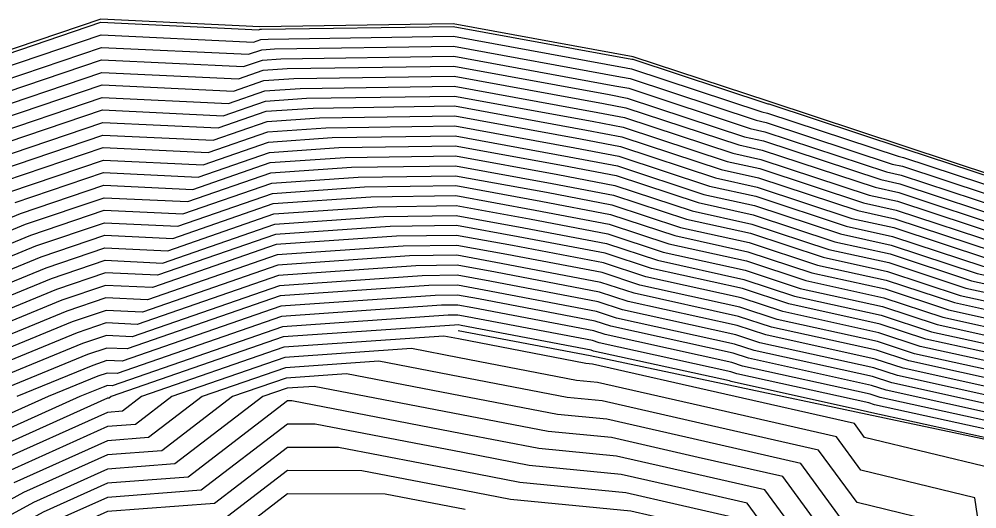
# Model space of a CAD drawing. Extents: x 2188792 to 2191981, y 386090 to 389710.
# Drawn here: x 2191185.3 to 2191238.5, y 389234.1 to 389261.3 of the extents above; entities that cross this region are included whole.
import ezdxf

# ---------------------------------------------------------------- set-up
doc = ezdxf.new("R2010")
doc.units = 0
for name, color, linetype in [('DTM Contours Major', 7, 'Continuous'), ('DTM Contours Minor', 7, 'Continuous'), ('Exist DTM QL2 LIDAR Elevation Point', 7, 'Continuous'), ('PH Exist DTM Breakline', 7, 'Continuous')]:
    doc.layers.add(name, color=color, linetype=linetype)

msp = doc.modelspace()

# ---------------------------------------------------------------- linework, layer by layer
at = {"layer": 'DTM Contours Major'}
for points in [[(2191181.926, 389257.727), (2191189.861, 389260.416), (2191198.334, 389260.014), (2191198.739, 389260.154), (2191199.132, 389260.182), (2191209.434, 389260.333), (2191219.027, 389258.578), (2191219.325, 389258.521), (2191226.573, 389256.13), (2191226.885, 389256.061), (2191234.132, 389253.671), (2191234.445, 389253.602), (2191241.69, 389251.212), (2191242.005, 389251.142), (2191249.249, 389248.753), (2191249.565, 389248.684), (2191259.032, 389243.818), (2191259.547, 389243.748), (2191264.871, 389242.854), (2191265.109, 389242.876), (2191270.833, 389242.939)], [(2191183.362, 389254.713), (2191189.923, 389256.936), (2191196.929, 389256.604), (2191198.952, 389257.305), (2191200.918, 389257.442), (2191209.477, 389257.568), (2191217.448, 389256.109), (2191218.938, 389255.826), (2191224.958, 389253.84), (2191226.519, 389253.496), (2191232.533, 389251.512), (2191234.1, 389251.167), (2191240.108, 389249.185), (2191241.682, 389248.839), (2191247.684, 389246.859), (2191249.264, 389246.513), (2191257.1, 389242.485), (2191259.675, 389242.137), (2191264.06, 389241.4), (2191265.252, 389241.509), (2191269.955, 389241.56)], [(2191184.798, 389251.699), (2191189.985, 389253.456), (2191195.524, 389253.194), (2191199.164, 389254.456), (2191202.704, 389254.703), (2191209.521, 389254.803), (2191215.87, 389253.641), (2191218.551, 389253.132), (2191223.344, 389251.551), (2191226.153, 389250.931), (2191230.935, 389249.353), (2191233.756, 389248.732), (2191238.526, 389247.159), (2191241.359, 389246.536), (2191246.118, 389244.966), (2191248.962, 389244.342), (2191255.168, 389241.153), (2191259.803, 389240.525), (2191263.25, 389239.946), (2191265.396, 389240.142), (2191269.077, 389240.182)], [(2191180.671, 389246.397), (2191186.234, 389248.685), (2191190.048, 389249.977), (2191194.12, 389249.784), (2191199.377, 389251.607), (2191204.49, 389251.964), (2191209.565, 389252.038), (2191214.291, 389251.173), (2191218.163, 389250.438), (2191221.729, 389249.261), (2191225.787, 389248.366), (2191229.337, 389247.195), (2191233.411, 389246.297), (2191236.944, 389245.132), (2191241.035, 389244.233), (2191244.552, 389243.072), (2191248.66, 389242.171), (2191253.236, 389239.82), (2191259.931, 389238.913), (2191262.44, 389238.492), (2191265.539, 389238.775), (2191268.198, 389238.804), (2191273.96, 389237.924)], [(2191274.855, 389236.275), (2191267.32, 389237.426), (2191265.682, 389237.408), (2191261.629, 389237.038), (2191260.059, 389237.302), (2191251.304, 389238.487), (2191248.359, 389240.001), (2191242.987, 389241.179), (2191240.712, 389241.929), (2191235.362, 389243.105), (2191233.066, 389243.863), (2191227.738, 389245.036), (2191225.421, 389245.801), (2191220.115, 389246.972), (2191217.776, 389247.743), (2191212.712, 389248.705), (2191209.609, 389249.273), (2191206.276, 389249.224), (2191199.59, 389248.758), (2191192.715, 389246.373), (2191190.11, 389246.497), (2191187.67, 389245.67), (2191180.395, 389242.679)], [(2191275.749, 389234.626), (2191266.442, 389236.048), (2191265.825, 389236.041), (2191260.819, 389235.584), (2191260.187, 389235.69), (2191249.372, 389237.154), (2191248.057, 389237.83), (2191241.421, 389239.286), (2191240.389, 389239.626), (2191233.78, 389241.079), (2191232.721, 389241.428), (2191226.14, 389242.878), (2191225.055, 389243.236), (2191218.5, 389244.682), (2191217.389, 389245.049), (2191211.134, 389246.237), (2191209.653, 389246.508), (2191208.062, 389246.485), (2191199.803, 389245.909), (2191191.31, 389242.963), (2191190.172, 389243.017), (2191189.106, 389242.656), (2191183.418, 389240.317)], [(2191272.551, 389226.244), (2191267.508, 389229.706), (2191261.615, 389223.952), (2191260.24, 389224.34), (2191250.29, 389220.407), (2191250.2, 389220.484), (2191244.511, 389229.217), (2191240.162, 389230.72), (2191239.335, 389236.332), (2191232.275, 389238.042), (2191231.709, 389238.814), (2191224.511, 389240.453), (2191217.163, 389242.126), (2191216.791, 389242.163), (2191209.71, 389243.526), (2191208.907, 389243.68), (2191200.016, 389243.06), (2191192.109, 389240.317), (2191191.039, 389239.499), (2191190.22, 389239.436), (2191183.924, 389236.613)], [(2191240.225, 389201.465), (2191236.053, 389210.315), (2191236.058, 389214.481), (2191235.847, 389220.315), (2191234.69, 389228.166), (2191231.23, 389229.004), (2191226.737, 389235.135), (2191222.655, 389236.065), (2191218.488, 389237.014), (2191214.171, 389237.438), (2191209.915, 389238.257), (2191200.464, 389240.075), (2191200.221, 389240.076), (2191194.692, 389235.846), (2191190.22, 389235.505), (2191186.638, 389233.899), (2191180.22, 389230.384)]]:
    msp.add_lwpolyline(points, dxfattribs=at)
at = {"layer": 'DTM Contours Minor'}
for points in [[(2191181.639, 389258.33), (2191189.849, 389261.112), (2191198.615, 389260.696), (2191198.696, 389260.724), (2191198.775, 389260.73), (2191209.425, 389260.886), (2191219.343, 389259.071), (2191219.403, 389259.06), (2191226.896, 389256.588), (2191226.958, 389256.574), (2191234.451, 389254.102), (2191234.514, 389254.089), (2191242.007, 389251.617), (2191242.07, 389251.603), (2191249.562, 389249.132), (2191249.626, 389249.118), (2191259.418, 389244.085), (2191259.522, 389244.071), (2191265.033, 389243.145), (2191265.08, 389243.149), (2191271.009, 389243.214)], [(2191182.213, 389257.124), (2191189.873, 389259.72), (2191198.053, 389259.332), (2191198.781, 389259.584), (2191199.489, 389259.634), (2191209.442, 389259.78), (2191218.711, 389258.084), (2191219.248, 389257.982), (2191226.25, 389255.672), (2191226.812, 389255.548), (2191233.812, 389253.239), (2191234.376, 389253.115), (2191241.374, 389250.806), (2191241.941, 389250.682), (2191248.936, 389248.374), (2191249.505, 389248.249), (2191258.646, 389243.552), (2191259.573, 389243.426), (2191264.709, 389242.563), (2191265.138, 389242.603), (2191270.657, 389242.663)], [(2191182.501, 389256.522), (2191189.886, 389259.024), (2191197.772, 389258.65), (2191198.824, 389259.015), (2191199.846, 389259.086), (2191209.451, 389259.227), (2191218.396, 389257.59), (2191219.17, 389257.443), (2191225.927, 389255.214), (2191226.739, 389255.035), (2191233.492, 389252.807), (2191234.307, 389252.628), (2191241.058, 389250.401), (2191241.876, 389250.221), (2191248.623, 389247.996), (2191249.445, 389247.815), (2191258.259, 389243.285), (2191259.599, 389243.104), (2191264.546, 389242.273), (2191265.166, 389242.329), (2191270.482, 389242.387)], [(2191182.788, 389255.919), (2191189.898, 389258.328), (2191197.491, 389257.968), (2191198.866, 389258.445), (2191200.204, 389258.538), (2191209.46, 389258.674), (2191218.08, 389257.097), (2191219.093, 389256.904), (2191225.604, 389254.756), (2191226.666, 389254.522), (2191233.173, 389252.376), (2191234.238, 389252.141), (2191240.741, 389249.996), (2191241.811, 389249.76), (2191248.31, 389247.617), (2191249.384, 389247.381), (2191257.873, 389243.019), (2191259.624, 389242.781), (2191264.384, 389241.982), (2191265.195, 389242.056), (2191270.306, 389242.112)], [(2191183.075, 389255.316), (2191189.911, 389257.632), (2191197.21, 389257.286), (2191198.909, 389257.875), (2191200.561, 389257.99), (2191209.469, 389258.121), (2191217.764, 389256.603), (2191219.015, 389256.365), (2191225.281, 389254.298), (2191226.592, 389254.009), (2191232.853, 389251.944), (2191234.169, 389251.654), (2191240.425, 389249.59), (2191241.747, 389249.3), (2191247.997, 389247.238), (2191249.324, 389246.947), (2191257.486, 389242.752), (2191259.65, 389242.459), (2191264.222, 389241.691), (2191265.224, 389241.782), (2191270.13, 389241.836)], [(2191183.649, 389254.11), (2191189.936, 389256.24), (2191196.648, 389255.922), (2191198.994, 389256.735), (2191201.275, 389256.895), (2191209.486, 389257.015), (2191217.133, 389255.616), (2191218.86, 389255.288), (2191224.635, 389253.383), (2191226.446, 389252.983), (2191232.214, 389251.08), (2191234.031, 389250.68), (2191239.792, 389248.78), (2191241.617, 389248.379), (2191247.37, 389246.481), (2191249.203, 389246.079), (2191256.713, 389242.219), (2191259.701, 389241.814), (2191263.898, 389241.109), (2191265.281, 389241.236), (2191269.779, 389241.285)], [(2191183.937, 389253.507), (2191189.948, 389255.544), (2191196.367, 389255.24), (2191199.037, 389256.166), (2191201.633, 389256.347), (2191209.495, 389256.462), (2191216.817, 389255.122), (2191218.783, 389254.749), (2191224.313, 389252.925), (2191226.373, 389252.47), (2191231.894, 389250.649), (2191233.963, 389250.193), (2191239.476, 389248.374), (2191241.553, 389247.918), (2191247.057, 389246.102), (2191249.143, 389245.644), (2191256.327, 389241.952), (2191259.726, 389241.492), (2191263.736, 389240.818), (2191265.31, 389240.962), (2191269.604, 389241.009)], [(2191184.224, 389252.905), (2191189.961, 389254.848), (2191196.086, 389254.558), (2191199.079, 389255.596), (2191201.99, 389255.799), (2191209.504, 389255.909), (2191216.501, 389254.629), (2191218.706, 389254.21), (2191223.99, 389252.467), (2191226.299, 389251.957), (2191231.574, 389250.217), (2191233.894, 389249.706), (2191239.159, 389247.969), (2191241.488, 389247.457), (2191246.744, 389245.723), (2191249.083, 389245.21), (2191255.941, 389241.686), (2191259.752, 389241.17), (2191263.574, 389240.528), (2191265.338, 389240.689), (2191269.428, 389240.734)], [(2191184.511, 389252.302), (2191189.973, 389254.152), (2191195.805, 389253.876), (2191199.122, 389255.026), (2191202.347, 389255.251), (2191209.513, 389255.356), (2191216.186, 389254.135), (2191218.628, 389253.671), (2191223.667, 389252.009), (2191226.226, 389251.444), (2191231.255, 389249.785), (2191233.825, 389249.219), (2191238.843, 389247.564), (2191241.423, 389246.997), (2191246.431, 389245.345), (2191249.022, 389244.776), (2191255.554, 389241.419), (2191259.778, 389240.847), (2191263.412, 389240.237), (2191265.367, 389240.415), (2191269.252, 389240.458)], [(2191185.086, 389251.096), (2191189.998, 389252.76), (2191195.244, 389252.512), (2191199.207, 389253.886), (2191203.061, 389254.155), (2191209.53, 389254.25), (2191215.554, 389253.148), (2191218.473, 389252.593), (2191223.021, 389251.093), (2191226.08, 389250.418), (2191230.615, 389248.922), (2191233.687, 389248.245), (2191238.21, 389246.753), (2191241.294, 389246.075), (2191245.805, 389244.587), (2191248.902, 389243.908), (2191254.781, 389240.886), (2191259.829, 389240.203), (2191263.088, 389239.655), (2191265.424, 389239.869), (2191268.901, 389239.907), (2191273.245, 389239.243)], [(2191180.836, 389248.628), (2191185.373, 389250.493), (2191190.01, 389252.064), (2191194.963, 389251.83), (2191199.25, 389253.316), (2191203.419, 389253.607), (2191209.539, 389253.697), (2191215.238, 389252.654), (2191218.396, 389252.054), (2191222.698, 389250.635), (2191226.007, 389249.905), (2191230.296, 389248.49), (2191233.618, 389247.758), (2191237.893, 389246.348), (2191241.229, 389245.615), (2191245.492, 389244.209), (2191248.841, 389243.474), (2191254.395, 389240.62), (2191259.854, 389239.88), (2191262.926, 389239.364), (2191265.453, 389239.595), (2191268.725, 389239.631), (2191273.423, 389238.913)], [(2191180.781, 389247.884), (2191185.66, 389249.89), (2191190.023, 389251.368), (2191194.682, 389251.148), (2191199.292, 389252.747), (2191203.776, 389253.06), (2191209.548, 389253.144), (2191214.923, 389252.161), (2191218.318, 389251.515), (2191222.375, 389250.177), (2191225.933, 389249.392), (2191229.976, 389248.058), (2191233.549, 389247.271), (2191237.577, 389245.943), (2191241.165, 389245.154), (2191245.179, 389243.83), (2191248.781, 389243.04), (2191254.009, 389240.353), (2191259.88, 389239.558), (2191262.764, 389239.074), (2191265.482, 389239.322), (2191268.55, 389239.355), (2191273.602, 389238.584)], [(2191180.726, 389247.14), (2191185.947, 389249.287), (2191190.035, 389250.672), (2191194.401, 389250.466), (2191199.335, 389252.177), (2191204.133, 389252.512), (2191209.556, 389252.591), (2191214.607, 389251.667), (2191218.241, 389250.976), (2191222.052, 389249.719), (2191225.86, 389248.879), (2191229.656, 389247.627), (2191233.48, 389246.784), (2191237.261, 389245.537), (2191241.1, 389244.693), (2191244.865, 389243.451), (2191248.721, 389242.605), (2191253.622, 389240.086), (2191259.906, 389239.236), (2191262.602, 389238.783), (2191265.51, 389239.048), (2191268.374, 389239.08), (2191273.781, 389238.254)], [(2191180.615, 389245.653), (2191186.522, 389248.082), (2191190.06, 389249.281), (2191193.839, 389249.101), (2191199.42, 389251.037), (2191204.847, 389251.416), (2191209.574, 389251.485), (2191213.975, 389250.68), (2191218.086, 389249.899), (2191221.406, 389248.803), (2191225.714, 389247.853), (2191229.017, 389246.763), (2191233.342, 389245.811), (2191236.628, 389244.727), (2191240.971, 389243.772), (2191244.239, 389242.694), (2191248.6, 389241.737), (2191252.849, 389239.553), (2191259.957, 389238.591), (2191262.278, 389238.201), (2191265.568, 389238.502), (2191268.023, 389238.528), (2191274.139, 389237.594)], [(2191180.56, 389244.91), (2191186.809, 389247.479), (2191190.073, 389248.585), (2191193.558, 389248.419), (2191199.463, 389250.467), (2191205.205, 389250.868), (2191209.583, 389250.932), (2191213.66, 389250.186), (2191218.008, 389249.36), (2191221.083, 389248.345), (2191225.64, 389247.34), (2191228.697, 389246.331), (2191233.273, 389245.324), (2191236.311, 389244.321), (2191240.906, 389243.311), (2191243.926, 389242.315), (2191248.54, 389241.303), (2191252.463, 389239.287), (2191259.982, 389238.269), (2191262.116, 389237.91), (2191265.596, 389238.228), (2191267.847, 389238.253), (2191274.318, 389237.264)], [(2191180.505, 389244.166), (2191187.096, 389246.876), (2191190.085, 389247.889), (2191193.277, 389247.737), (2191199.505, 389249.897), (2191205.562, 389250.32), (2191209.591, 389250.379), (2191213.344, 389249.693), (2191217.931, 389248.821), (2191220.761, 389247.888), (2191225.567, 389246.827), (2191228.378, 389245.9), (2191233.204, 389244.837), (2191235.995, 389243.916), (2191240.841, 389242.851), (2191243.613, 389241.936), (2191248.479, 389240.869), (2191252.077, 389239.02), (2191260.008, 389237.946), (2191261.954, 389237.62), (2191265.625, 389237.955), (2191267.672, 389237.977), (2191274.497, 389236.935)], [(2191274.676, 389236.605), (2191267.496, 389237.702), (2191265.653, 389237.681), (2191261.792, 389237.329), (2191260.034, 389237.624), (2191251.69, 389238.754), (2191248.419, 389240.435), (2191243.3, 389241.558), (2191240.777, 389242.39), (2191235.679, 389243.511), (2191233.135, 389244.35), (2191228.058, 389245.468), (2191225.494, 389246.314), (2191220.438, 389247.43), (2191217.854, 389248.282), (2191213.028, 389249.199), (2191209.6, 389249.826), (2191205.919, 389249.772), (2191199.548, 389249.328), (2191192.996, 389247.055), (2191190.098, 389247.193), (2191187.383, 389246.273), (2191180.45, 389243.422)], [(2191275.034, 389235.945), (2191267.145, 389237.15), (2191265.711, 389237.135), (2191261.467, 389236.747), (2191260.085, 389236.979), (2191250.917, 389238.22), (2191248.299, 389239.566), (2191242.674, 389240.8), (2191240.647, 389241.469), (2191235.046, 389242.7), (2191232.997, 389243.376), (2191227.418, 389244.605), (2191225.347, 389245.288), (2191219.792, 389246.514), (2191217.699, 389247.204), (2191212.397, 389248.212), (2191209.618, 389248.72), (2191206.633, 389248.677), (2191199.633, 389248.188), (2191192.434, 389245.691), (2191190.122, 389245.801), (2191187.958, 389245.067), (2191180.34, 389241.935)], [(2191275.213, 389235.615), (2191266.969, 389236.875), (2191265.739, 389236.861), (2191261.305, 389236.456), (2191260.11, 389236.657), (2191250.531, 389237.954), (2191248.238, 389239.132), (2191242.36, 389240.422), (2191240.583, 389241.008), (2191234.729, 389242.295), (2191232.928, 389242.889), (2191227.099, 389244.173), (2191225.274, 389244.775), (2191219.469, 389246.056), (2191217.621, 389246.665), (2191212.081, 389247.718), (2191209.626, 389248.167), (2191206.991, 389248.129), (2191199.676, 389247.618), (2191192.153, 389245.009), (2191190.135, 389245.105), (2191188.245, 389244.465), (2191180.284, 389241.191)], [(2191275.391, 389235.286), (2191266.793, 389236.599), (2191265.768, 389236.588), (2191261.143, 389236.166), (2191260.136, 389236.335), (2191250.144, 389237.687), (2191248.178, 389238.698), (2191242.047, 389240.043), (2191240.518, 389240.547), (2191234.413, 389241.889), (2191232.859, 389242.402), (2191226.779, 389243.741), (2191225.201, 389244.262), (2191219.146, 389245.598), (2191217.544, 389246.126), (2191211.765, 389247.225), (2191209.635, 389247.614), (2191207.348, 389247.581), (2191199.718, 389247.048), (2191191.872, 389244.327), (2191190.147, 389244.409), (2191188.532, 389243.862), (2191180.229, 389240.448)], [(2191275.57, 389234.956), (2191266.618, 389236.323), (2191265.797, 389236.314), (2191260.981, 389235.875), (2191260.161, 389236.012), (2191249.758, 389237.421), (2191248.118, 389238.264), (2191241.734, 389239.664), (2191240.453, 389240.087), (2191234.097, 389241.484), (2191232.79, 389241.915), (2191226.459, 389243.309), (2191225.128, 389243.749), (2191218.823, 389245.14), (2191217.466, 389245.588), (2191211.449, 389246.731), (2191209.644, 389247.061), (2191207.705, 389247.033), (2191199.761, 389246.479), (2191191.591, 389243.645), (2191190.16, 389243.713), (2191188.819, 389243.259), (2191181.665, 389240.317)], [(2191273.195, 389234.714), (2191266.266, 389235.772), (2191265.854, 389235.768), (2191260.657, 389235.293), (2191260.213, 389235.368), (2191248.985, 389236.888), (2191247.997, 389237.396), (2191241.108, 389238.907), (2191240.324, 389239.165), (2191233.464, 389240.673), (2191232.652, 389240.941), (2191225.82, 389242.446), (2191224.981, 389242.723), (2191218.177, 389244.224), (2191217.311, 389244.51), (2191210.818, 389245.744), (2191209.661, 389245.955), (2191208.419, 389245.937), (2191199.846, 389245.339), (2191191.029, 389242.281), (2191190.185, 389242.321), (2191189.394, 389242.053), (2191185.172, 389240.317)], [(2191269.588, 389234.962), (2191266.091, 389235.497), (2191265.883, 389235.494), (2191260.495, 389235.002), (2191260.238, 389235.045), (2191248.599, 389236.621), (2191247.937, 389236.961), (2191240.795, 389238.528), (2191240.259, 389238.705), (2191233.147, 389240.268), (2191232.583, 389240.454), (2191225.5, 389242.014), (2191224.908, 389242.21), (2191217.854, 389243.766), (2191217.234, 389243.971), (2191210.502, 389245.25), (2191209.67, 389245.403), (2191208.777, 389245.389), (2191199.889, 389244.769), (2191190.749, 389241.599), (2191190.197, 389241.625), (2191189.681, 389241.45), (2191186.925, 389240.317), (2191182.295, 389238.241)], [(2191240.195, 389238.244), (2191232.831, 389239.863), (2191232.514, 389239.967), (2191225.181, 389241.582), (2191224.835, 389241.697), (2191217.531, 389243.308), (2191217.156, 389243.432), (2191210.187, 389244.757), (2191209.679, 389244.85), (2191209.134, 389244.842), (2191199.931, 389244.199), (2191190.468, 389240.917), (2191190.21, 389240.929), (2191189.968, 389240.848), (2191188.678, 389240.317), (2191182.838, 389237.699)], [(2191273.239, 389228), (2191266.702, 389232.488), (2191263.784, 389229.638), (2191260.26, 389230.632), (2191256.41, 389229.11), (2191248.398, 389236.011), (2191247.826, 389236.088), (2191247.816, 389236.093), (2191240.169, 389237.771), (2191240.13, 389237.783), (2191232.514, 389239.457), (2191232.445, 389239.48), (2191224.861, 389241.151), (2191224.762, 389241.184), (2191217.209, 389242.85), (2191217.079, 389242.893), (2191209.871, 389244.263), (2191209.688, 389244.297), (2191209.491, 389244.294), (2191199.974, 389243.629), (2191190.424, 389240.317), (2191190.309, 389240.229), (2191190.22, 389240.223), (2191183.381, 389237.156)], [(2191270.228, 389200.121), (2191263.224, 389197.317), (2191260.227, 389196.47), (2191254.027, 389200.314), (2191250.226, 389203.769), (2191242.209, 389210.315), (2191243.868, 389213.958), (2191242.287, 389220.315), (2191241.101, 389222.135), (2191240.212, 389222.443), (2191238.406, 389234.699), (2191232.066, 389236.234), (2191230.715, 389238.078), (2191224.139, 389239.575), (2191217.428, 389241.103), (2191216.267, 389241.218), (2191209.751, 389242.472), (2191207.102, 389242.981), (2191200.059, 389242.49), (2191193.795, 389240.317), (2191191.77, 389238.768), (2191190.22, 389238.65), (2191184.467, 389236.07)], [(2191270.228, 389197.995), (2191264.742, 389195.799), (2191260.227, 389194.523), (2191250.886, 389200.314), (2191250.226, 389200.913), (2191246.96, 389203.58), (2191240.225, 389209.198), (2191239.699, 389210.315), (2191239.7, 389210.84), (2191239.356, 389220.315), (2191237.477, 389233.066), (2191231.857, 389234.426), (2191229.72, 389237.343), (2191223.768, 389238.698), (2191217.693, 389240.081), (2191215.743, 389240.273), (2191209.792, 389241.418), (2191205.297, 389242.283), (2191200.102, 389241.92), (2191195.481, 389240.317), (2191192.5, 389238.038), (2191190.22, 389237.864), (2191185.01, 389235.527)], [(2191240.225, 389206.62), (2191238.484, 389210.315), (2191238.486, 389212.054), (2191238.186, 389220.315), (2191236.548, 389231.432), (2191231.648, 389232.619), (2191228.726, 389236.607), (2191223.397, 389237.82), (2191217.958, 389239.058), (2191215.219, 389239.328), (2191209.833, 389240.365), (2191203.492, 389241.584), (2191200.144, 389241.35), (2191197.166, 389240.317), (2191193.231, 389237.307), (2191190.22, 389237.078), (2191185.552, 389234.985), (2191180.22, 389232.064)], [(2191240.225, 389204.042), (2191237.268, 389210.315), (2191237.272, 389213.268), (2191237.017, 389220.315), (2191235.619, 389229.799), (2191231.439, 389230.811), (2191227.732, 389235.871), (2191223.026, 389236.943), (2191218.223, 389238.036), (2191214.695, 389238.383), (2191209.874, 389239.311), (2191201.688, 389240.885), (2191200.187, 389240.78), (2191198.852, 389240.317), (2191193.961, 389236.576), (2191190.22, 389236.292), (2191186.095, 389234.442), (2191180.22, 389231.224)], [(2191238.952, 389201.586), (2191234.837, 389210.315), (2191234.845, 389215.695), (2191234.677, 389220.315), (2191233.761, 389226.532), (2191231.02, 389227.196), (2191225.743, 389234.4), (2191222.283, 389235.187), (2191218.753, 389235.991), (2191213.647, 389236.493), (2191209.955, 389237.204), (2191201.759, 389238.78), (2191200.221, 389238.786), (2191195.423, 389235.115), (2191190.22, 389234.719), (2191187.181, 389233.356), (2191181.629, 389230.316)], [(2191260.227, 389184.452), (2191253.189, 389187.35), (2191250.226, 389182.618), (2191241.475, 389190.313), (2191240.471, 389190.558), (2191240.225, 389191.032), (2191235.45, 389200.314), (2191236.653, 389203.886), (2191233.622, 389210.315), (2191233.631, 389216.909), (2191233.507, 389220.315), (2191232.832, 389224.899), (2191230.811, 389225.388), (2191224.748, 389233.664), (2191221.912, 389234.31), (2191219.018, 389234.969), (2191213.123, 389235.548), (2191209.996, 389236.15), (2191203.054, 389237.485), (2191200.221, 389237.497), (2191196.153, 389234.385), (2191190.22, 389233.933), (2191187.724, 389232.813), (2191183.163, 389230.316)], [(2191237.673, 389182.863), (2191236.688, 389190.313), (2191234.656, 389195.881), (2191232.376, 389200.314), (2191234.353, 389206.186), (2191232.407, 389210.315), (2191232.417, 389218.123), (2191232.337, 389220.315), (2191231.903, 389223.266), (2191230.602, 389223.581), (2191223.754, 389232.928), (2191221.541, 389233.432), (2191219.283, 389233.946), (2191212.599, 389234.603), (2191210.037, 389235.096), (2191204.349, 389236.19), (2191200.221, 389236.207), (2191196.884, 389233.654), (2191190.22, 389233.147), (2191188.266, 389232.27), (2191184.698, 389230.316)], [(2191210.078, 389234.043), (2191205.643, 389234.895), (2191200.221, 389234.918), (2191197.614, 389232.923)]]:
    msp.add_lwpolyline(points, dxfattribs=at)
at = {"layer": 'Exist DTM QL2 LIDAR Elevation Point'}
for p, q in [((2191190.22, 389240.317), (2191190.22, 389240.317)), ((2191200.221, 389240.317), (2191200.221, 389240.317))]:
    msp.add_line(p, q, dxfattribs=at)
at = {"layer": 'PH Exist DTM Breakline'}
for points in [[(2191271.053, 389243.283), (2191265.073, 389243.218), (2191259.515, 389244.152), (2191249.641, 389249.227), (2191242.086, 389251.719), (2191234.532, 389254.211), (2191226.977, 389256.703), (2191219.422, 389259.195), (2191209.423, 389261.025), (2191198.685, 389260.867), (2191189.845, 389261.286), (2191181.567, 389258.481)], [(2191209.693, 389243.984), (2191217.038, 389242.609), (2191224.732, 389240.976), (2191232.426, 389239.344), (2191240.12, 389237.712), (2191247.814, 389236.08), (2191260.273, 389234.604), (2191265.912, 389235.216), (2191275.799, 389234.534)]]:
    msp.add_lwpolyline(points, dxfattribs=at)

doc.saveas('drawing.dxf')
